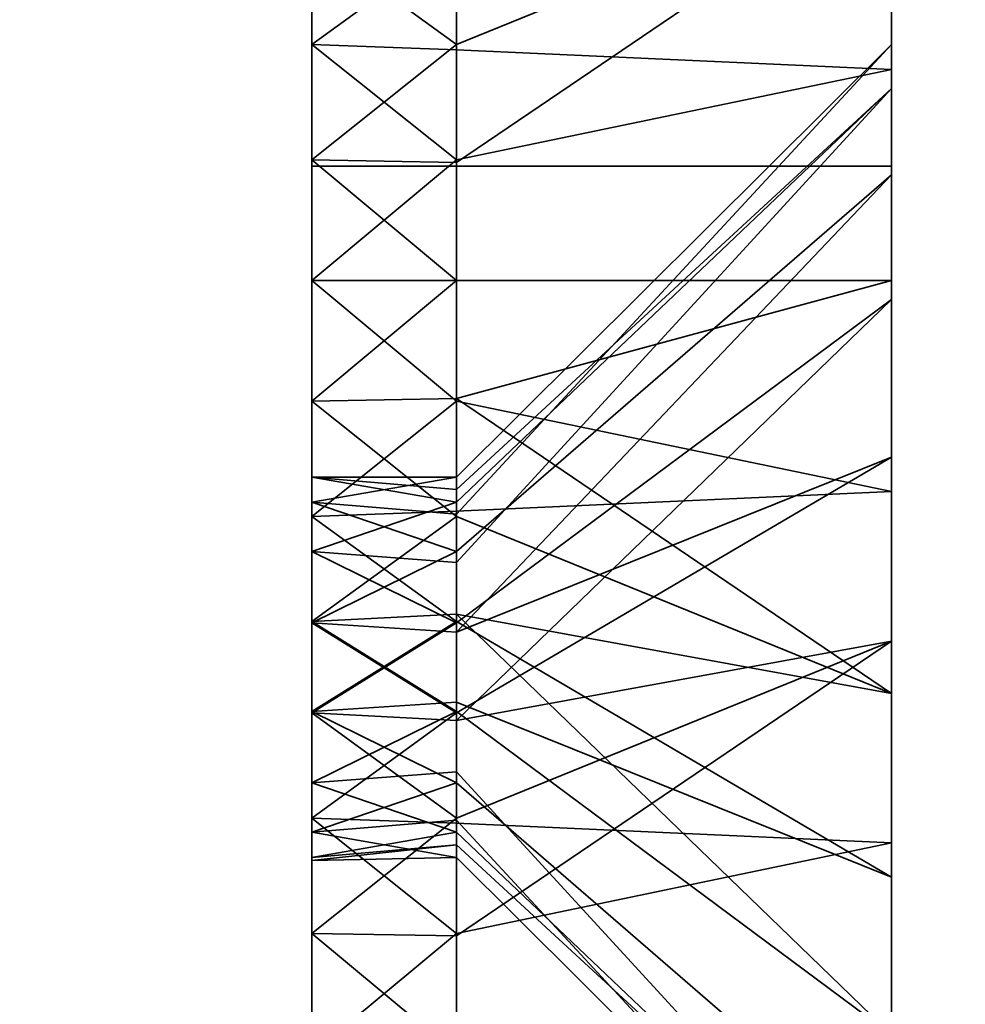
# Model space of a CAD drawing. Header units: millimetres. Extents: x -603 to 3703, y -120 to 193.
# Tile 569 of 656: x 1979 to 1984, y -26 to -21. Entities that reach past the tile are written whole.
import ezdxf

# ---------------------------------------------------------------- set-up
doc = ezdxf.new("R2010")
doc.units = ezdxf.units.MM
doc.layers.add('152', color=7, linetype='Continuous', true_color=0xffffff)

# ---------------------------------------------------------------- blocks, each defined once
blk = doc.blocks.new('UG_SURFACE_002')
at = {"layer": '152', "color": 252, "linetype": 'Continuous', "lineweight": 35}
for points in [[(2177.5, -35, 2213.0001), (2177.5, 174.4, 2213.0001), (822.5, 174.4, 2213.0001), (822.5, -35, 2213.0001)], [(972.5, -35, 2063), (972.5, 174.4, 2063), (2027.4999, 174.4, 2063), (2027.4999, -35, 2063)]]:
    blk.add_3dface(points, dxfattribs=at)
blk = doc.blocks.new('UG_SURFACE_081')
at = {"layer": '152', "color": 252, "linetype": 'Continuous', "lineweight": 35}
for points in [[(1980.5, -14.5, 413), (1980.5, -21.2798, 347.7407), (1980.5, -24.7366, 410.5729), (1980.5, -23.9019, 411.5)], [(1980.5, -23.9019, 411.5), (1980.5, -23.5164, 412.6864), (1980.5, -14.5, 413)], [(1980.5, -23.5164, 412.6864), (1980.5, -23.6468, 413.927), (1980.5, -15.4134, 417.5922), (1980.5, -14.5, 413)], [(1980.5, -23.1237, 342.0655), (1980.5, -21.8763, 342.0655), (1980.5, -14.5, 328), (1980.5, -31.5, 328)], [(1980.5, -21.8763, 342.0655), (1980.5, -20.7366, 342.573), (1980.5, -14.5, 328)], [(1980.5, -20.2706, 347.0074), (1980.5, -21.2798, 347.7407), (1980.5, -14.5, 413)], [(1980.5, -14.5, 328), (1980.5, -14.5, 277), (1980.5, -23.6468, 277.927), (1980.5, -24.2706, 279.0074)], [(1980.5, -23.9019, 275.5), (1980.5, -23.5164, 276.6864), (1980.5, -14.5, 277), (1980.5, -15.4134, 272.4078)], [(1980.5, -23.5164, 276.6864), (1980.5, -23.6468, 277.927), (1980.5, -14.5, 277)], [(1980.5, -31.5, 328), (1980.5, -14.5, 328), (1980.5, -25.2798, 279.7406), (1980.5, -26.5, 280)], [(1980.5, -24.2706, 279.0074), (1980.5, -25.2798, 279.7406), (1980.5, -14.5, 328)], [(1983.5, -14.5, 413), (1983.5, -21.2788, 413.5488), (1983.5, -21.507, 411.3777)], [(1983.5, -21.507, 411.3777), (1983.5, -22.5985, 409.4871), (1983.5, -19.4141, 349.2473), (1983.5, -14.5, 413)], [(1983.5, -21.9534, 415.625), (1983.5, -21.2788, 413.5488), (1983.5, -14.5, 413), (1983.5, -15.4134, 417.5922)], [(1983.5, -29.5, 328), (1983.5, -14.5, 328), (1983.5, -20.3646, 340.2039), (1983.5, -22.5, 339.75)], [(1983.5, -15.4134, 272.4078), (1983.5, -14.5, 277), (1983.5, -21.2788, 277.5488), (1983.5, -21.507, 275.3777)], [(1983.5, -14.5, 277), (1983.5, -14.5, 328), (1983.5, -23.4141, 281.2473), (1983.5, -21.9534, 279.625)], [(1983.5, -21.9534, 279.625), (1983.5, -21.2788, 277.5488), (1983.5, -14.5, 277)], [(1983.5, -26.5, 282.25), (1983.5, -25.4085, 282.1353), (1983.5, -14.5, 328), (1983.5, -29.5, 328)], [(1983.5, -25.4085, 282.1353), (1983.5, -23.4141, 281.2473), (1983.5, -14.5, 328)], [(1980.5, -18.0147, 421.4853), (1980.5, -15.4134, 417.5922), (1980.5, -23.6468, 413.927), (1980.5, -24.2706, 415.0074)], [(1980.5, -15.4134, 272.4078), (1980.5, -18.0147, 268.5147), (1980.5, -24.7366, 274.5729), (1980.5, -23.9019, 275.5)], [(1983.5, -15.4134, 417.5922), (1983.5, -18.0147, 421.4853), (1983.5, -23.4141, 417.2473), (1983.5, -21.9534, 415.625)], [(1983.5, -21.507, 275.3777), (1983.5, -22.5985, 273.4871), (1983.5, -18.0147, 268.5147), (1983.5, -15.4134, 272.4078)], [(1980.5, -24.2706, 415.0074), (1980.5, -25.2798, 415.7406), (1980.5, -21.9078, 424.0865), (1980.5, -18.0147, 421.4853)], [(1980.5, -25.8763, 274.0656), (1980.5, -24.7366, 274.5729), (1980.5, -18.0147, 268.5147), (1980.5, -21.9078, 265.9135)], [(1980.5, -21.9078, 424.0865), (1983.5, -21.9078, 424.0865), (1983.5, -18.0147, 421.4853), (1980.5, -18.0147, 421.4853)], [(1983.5, -21.9078, 265.9135), (1980.5, -21.9078, 265.9135), (1980.5, -18.0147, 268.5147), (1983.5, -18.0147, 268.5147)], [(1983.5, -25.4085, 418.1353), (1983.5, -23.4141, 417.2473), (1983.5, -18.0147, 421.4853), (1983.5, -21.9078, 424.0865)], [(1983.5, -22.5985, 273.4871), (1983.5, -24.3646, 272.2039), (1983.5, -21.9078, 265.9135), (1983.5, -18.0147, 268.5147)], [(1981.25, -20.7752, 342.626), (1981.25, -21.2798, 342.2594), (1983.5, -20.3646, 340.2039), (1983.5, -18.5985, 341.4871)], [(1981.25, -21.3065, 347.6807), (1981.25, -20.7366, 347.427), (1983.5, -19.4141, 349.2473), (1983.5, -21.4085, 350.1353)], [(1983.5, -21.4085, 350.1353), (1983.5, -19.4141, 349.2473), (1983.5, -24.3646, 408.2039)], [(1983.5, -22.5985, 409.4871), (1983.5, -24.3646, 408.2039), (1983.5, -19.4141, 349.2473)], [(1980.5, -21.2798, 347.7407), (1980.5, -20.2706, 347.0074), (1981.25, -20.7366, 347.427)], [(1983.5, -20.3646, 340.2039), (1981.25, -21.2798, 342.2594), (1981.25, -21.8899, 342.1297)], [(1981.25, -21.8899, 342.1297), (1981.25, -22.5, 342), (1983.5, -22.5, 339.75), (1983.5, -20.3646, 340.2039)], [(1981.25, -21.2798, 342.2594), (1980.5, -20.7366, 342.573), (1980.5, -21.8763, 342.0655)], [(1981.25, -20.7366, 347.427), (1981.25, -21.3065, 347.6807), (1980.5, -21.2798, 347.7407)], [(1981.25, -21.2798, 342.2594), (1981.25, -20.7752, 342.626), (1980.5, -20.7366, 342.573)], [(1980.5, -25.8763, 410.0656), (1980.5, -21.2798, 347.7407), (1980.5, -22.5, 348)], [(1980.5, -25.8763, 410.0656), (1980.5, -24.7366, 410.5729), (1980.5, -21.2798, 347.7407)], [(1980.5, -21.8763, 342.0655), (1981.25, -21.8899, 342.1297), (1981.25, -21.2798, 342.2594)], [(1980.5, -22.5, 348), (1980.5, -21.2798, 347.7407), (1981.25, -21.8763, 347.9345)], [(1980.5, -21.2798, 347.7407), (1981.25, -21.3065, 347.6807), (1981.25, -21.8763, 347.9345)], [(1983.5, -21.507, 275.3777), (1983.5, -21.2788, 277.5488), (1981.25, -23.5164, 277.3136), (1981.25, -23.5816, 276.6933)], [(1983.5, -21.2788, 277.5488), (1983.5, -21.9534, 279.625), (1981.25, -23.9019, 278.5), (1981.25, -23.7092, 277.9068)], [(1981.25, -23.7092, 277.9068), (1981.25, -23.5164, 277.3136), (1983.5, -21.2788, 277.5488)], [(1983.5, -21.507, 411.3777), (1983.5, -21.2788, 413.5488), (1981.25, -23.5164, 413.3136), (1981.25, -23.5816, 412.6933)], [(1983.5, -21.2788, 413.5488), (1983.5, -21.9534, 415.625), (1981.25, -23.9019, 414.5), (1981.25, -23.7092, 413.9068)], [(1981.25, -23.7092, 413.9068), (1981.25, -23.5164, 413.3136), (1983.5, -21.2788, 413.5488)], [(1983.5, -21.4085, 350.1353), (1981.25, -21.8763, 347.9345), (1981.25, -21.3065, 347.6807)], [(1981.25, -22.5, 348), (1981.25, -21.8763, 347.9345), (1983.5, -21.4085, 350.1353), (1983.5, -22.5, 350.25)], [(1983.5, -22.5, 350.25), (1983.5, -21.4085, 350.1353), (1983.5, -24.3646, 408.2039)], [(1983.5, -21.507, 275.3777), (1981.25, -23.6468, 276.0729), (1981.25, -23.9587, 275.5328)], [(1981.25, -23.5816, 276.6933), (1981.25, -23.6468, 276.0729), (1983.5, -21.507, 275.3777)], [(1981.25, -23.9587, 275.5328), (1981.25, -24.2706, 274.9926), (1983.5, -22.5985, 273.4871), (1983.5, -21.507, 275.3777)], [(1983.5, -21.507, 411.3777), (1981.25, -23.6468, 412.073), (1981.25, -23.9587, 411.5328)], [(1981.25, -23.5816, 412.6933), (1981.25, -23.6468, 412.073), (1983.5, -21.507, 411.3777)], [(1981.25, -23.9587, 411.5328), (1981.25, -24.2706, 410.9926), (1983.5, -22.5985, 409.4871), (1983.5, -21.507, 411.3777)], [(1980.5, -21.8763, 342.0655), (1980.5, -23.1237, 342.0655), (1981.25, -22.5, 342)], [(1981.25, -21.8763, 347.9345), (1981.25, -22.5, 348), (1980.5, -22.5, 348)], [(1981.25, -22.5, 342), (1981.25, -21.8899, 342.1297), (1980.5, -21.8763, 342.0655)], [(1980.5, -26.5, 425), (1980.5, -21.9078, 424.0865), (1980.5, -25.2798, 415.7406), (1980.5, -26.5, 416)], [(1980.5, -27.1237, 274.0656), (1980.5, -25.8763, 274.0656), (1980.5, -21.9078, 265.9135), (1980.5, -26.5, 265)], [(1980.5, -26.5, 425), (1983.5, -26.5, 425), (1983.5, -21.9078, 424.0865), (1980.5, -21.9078, 424.0865)], [(1983.5, -26.5, 265), (1980.5, -26.5, 265), (1980.5, -21.9078, 265.9135), (1983.5, -21.9078, 265.9135)], [(1983.5, -26.5, 418.25), (1983.5, -25.4085, 418.1353), (1983.5, -21.9078, 424.0865), (1983.5, -26.5, 425)], [(1983.5, -26.5, 265), (1983.5, -21.9078, 265.9135), (1983.5, -24.3646, 272.2039), (1983.5, -26.5, 271.75)], [(1981.25, -24.3193, 278.9635), (1981.25, -23.9019, 278.5), (1983.5, -21.9534, 279.625), (1983.5, -23.4141, 281.2473)], [(1981.25, -24.3193, 414.9635), (1981.25, -23.9019, 414.5), (1983.5, -21.9534, 415.625), (1983.5, -23.4141, 417.2473)], [(1980.5, -22.5, 348), (1980.5, -23.7202, 347.7407), (1980.5, -27.1237, 410.0656), (1980.5, -25.8763, 410.0656)], [(1980.5, -22.5, 348), (1981.25, -22.5, 348), (1981.25, -23.1237, 347.9345)], [(1981.25, -23.1237, 347.9345), (1980.5, -23.7202, 347.7407), (1980.5, -22.5, 348)], [(1980.5, -23.1237, 342.0655), (1981.25, -23.1101, 342.1297), (1981.25, -22.5, 342)], [(1983.5, -22.5, 350.25), (1983.5, -23.5915, 350.1353), (1981.25, -23.1237, 347.9345), (1981.25, -22.5, 348)], [(1983.5, -22.5, 339.75), (1981.25, -22.5, 342), (1981.25, -23.1101, 342.1297)], [(1981.25, -23.1101, 342.1297), (1981.25, -23.7202, 342.2594), (1983.5, -24.6354, 340.2039), (1983.5, -22.5, 339.75)], [(1983.5, -24.3646, 408.2039), (1983.5, -26.5, 407.75), (1983.5, -23.5915, 350.1353), (1983.5, -22.5, 350.25)], [(1983.5, -22.5, 339.75), (1983.5, -24.6354, 340.2039), (1983.5, -29.5, 328)], [(1983.5, -22.5985, 273.4871), (1981.25, -24.2706, 274.9926), (1981.25, -24.7752, 274.626)], [(1981.25, -24.7752, 274.626), (1981.25, -25.2798, 274.2594), (1983.5, -24.3646, 272.2039), (1983.5, -22.5985, 273.4871)], [(1983.5, -22.5985, 409.4871), (1981.25, -24.2706, 410.9926), (1981.25, -24.7752, 410.626)], [(1981.25, -24.7752, 410.626), (1981.25, -25.2798, 410.2594), (1983.5, -24.3646, 408.2039), (1983.5, -22.5985, 409.4871)], [(1981.25, -23.7202, 342.2594), (1981.25, -23.1101, 342.1297), (1980.5, -23.1237, 342.0655)], [(1980.5, -31.5, 328), (1980.5, -24.2634, 342.573), (1980.5, -23.1237, 342.0655)], [(1980.5, -23.1237, 342.0655), (1980.5, -24.2634, 342.573), (1981.25, -23.7202, 342.2594)], [(1981.25, -23.1237, 347.9345), (1981.25, -23.6935, 347.6807), (1980.5, -23.7202, 347.7407)], [(1981.25, -23.6935, 347.6807), (1981.25, -23.1237, 347.9345), (1983.5, -23.5915, 350.1353)], [(1983.5, -23.4141, 281.2473), (1981.25, -24.7366, 279.4271), (1981.25, -24.3193, 278.9635)], [(1981.25, -25.3065, 279.6808), (1981.25, -24.7366, 279.4271), (1983.5, -23.4141, 281.2473), (1983.5, -25.4085, 282.1353)], [(1983.5, -23.4141, 417.2473), (1981.25, -24.7366, 415.4271), (1981.25, -24.3193, 414.9635)], [(1981.25, -25.3065, 415.6807), (1981.25, -24.7366, 415.4271), (1983.5, -23.4141, 417.2473), (1983.5, -25.4085, 418.1353)], [(1980.5, -23.5164, 276.6864), (1980.5, -23.9019, 275.5), (1981.25, -23.6468, 276.0729)], [(1980.5, -23.6468, 277.927), (1980.5, -23.5164, 276.6864), (1981.25, -23.5164, 277.3136)], [(1980.5, -23.5164, 276.6864), (1981.25, -23.5816, 276.6933), (1981.25, -23.5164, 277.3136)], [(1981.25, -23.5164, 277.3136), (1981.25, -23.7092, 277.9068), (1980.5, -23.6468, 277.927)], [(1981.25, -23.6468, 276.0729), (1981.25, -23.5816, 276.6933), (1980.5, -23.5164, 276.6864)], [(1981.25, -23.6468, 412.073), (1980.5, -23.5164, 412.6864), (1980.5, -23.9019, 411.5)], [(1980.5, -23.6468, 413.927), (1980.5, -23.5164, 412.6864), (1981.25, -23.5164, 413.3136)], [(1980.5, -23.5164, 412.6864), (1981.25, -23.5816, 412.6933), (1981.25, -23.5164, 413.3136)], [(1981.25, -23.5164, 413.3136), (1981.25, -23.7092, 413.9068), (1980.5, -23.6468, 413.927)], [(1981.25, -23.6468, 412.073), (1981.25, -23.5816, 412.6933), (1980.5, -23.5164, 412.6864)], [(1983.5, -23.5915, 350.1353), (1983.5, -25.5859, 349.2473), (1981.25, -24.2634, 347.427), (1981.25, -23.6935, 347.6807)], [(1983.5, -26.5, 407.75), (1983.5, -25.5859, 349.2473), (1983.5, -23.5915, 350.1353)], [(1980.5, -23.9019, 275.5), (1981.25, -23.9587, 275.5328), (1981.25, -23.6468, 276.0729)], [(1980.5, -24.2706, 279.0074), (1980.5, -23.6468, 277.927), (1981.25, -23.9019, 278.5)], [(1980.5, -23.6468, 277.927), (1981.25, -23.7092, 277.9068), (1981.25, -23.9019, 278.5)], [(1980.5, -23.9019, 411.5), (1981.25, -23.9587, 411.5328), (1981.25, -23.6468, 412.073)], [(1980.5, -23.6468, 413.927), (1981.25, -23.7092, 413.9068), (1981.25, -23.9019, 414.5)], [(1981.25, -23.9019, 414.5), (1980.5, -24.2706, 415.0074), (1980.5, -23.6468, 413.927)], [(1980.5, -23.7202, 347.7407), (1981.25, -23.6935, 347.6807), (1981.25, -24.2634, 347.427)], [(1980.5, -23.7202, 347.7407), (1980.5, -28.2634, 410.5729), (1980.5, -27.1237, 410.0656)], [(1980.5, -29.4836, 412.6864), (1980.5, -23.7202, 347.7407), (1980.5, -31.5, 425)], [(1980.5, -29.4836, 412.6864), (1980.5, -29.0981, 411.5), (1980.5, -23.7202, 347.7407)], [(1980.5, -29.0981, 411.5), (1980.5, -28.2634, 410.5729), (1980.5, -23.7202, 347.7407)], [(1980.5, -31.5, 425), (1980.5, -23.7202, 347.7407), (1980.5, -24.7294, 347.0074)], [(1981.25, -24.2634, 347.427), (1980.5, -24.7294, 347.0074), (1980.5, -23.7202, 347.7407)], [(1980.5, -24.2634, 342.573), (1981.25, -24.2248, 342.626), (1981.25, -23.7202, 342.2594)], [(1983.5, -26.4015, 341.4871), (1983.5, -24.6354, 340.2039), (1981.25, -23.7202, 342.2594), (1981.25, -24.2248, 342.626)], [(1981.25, -24.2706, 274.9926), (1980.5, -23.9019, 275.5), (1980.5, -24.7366, 274.5729)], [(1981.25, -23.9019, 278.5), (1981.25, -24.3193, 278.9635), (1980.5, -24.2706, 279.0074)], [(1981.25, -24.2706, 274.9926), (1981.25, -23.9587, 275.5328), (1980.5, -23.9019, 275.5)], [(1980.5, -23.9019, 411.5), (1980.5, -24.7366, 410.5729), (1981.25, -24.2706, 410.9926)], [(1981.25, -23.9019, 414.5), (1981.25, -24.3193, 414.9635), (1980.5, -24.2706, 415.0074)], [(1981.25, -24.2706, 410.9926), (1981.25, -23.9587, 411.5328), (1980.5, -23.9019, 411.5)], [(1981.25, -24.7294, 342.9926), (1981.25, -24.2248, 342.626), (1980.5, -24.2634, 342.573)], [(1981.25, -24.2248, 342.626), (1981.25, -24.7294, 342.9926), (1983.5, -26.4015, 341.4871)], [(1980.5, -25.0981, 343.5), (1980.5, -24.2634, 342.573), (1980.5, -31.5, 328)], [(1981.25, -24.7294, 342.9926), (1980.5, -24.2634, 342.573), (1980.5, -25.0981, 343.5)], [(1981.25, -24.2634, 347.427), (1981.25, -24.6807, 346.9635), (1980.5, -24.7294, 347.0074)], [(1980.5, -24.7366, 274.5729), (1981.25, -24.7752, 274.626), (1981.25, -24.2706, 274.9926)], [(1980.5, -24.2706, 279.0074), (1981.25, -24.3193, 278.9635), (1981.25, -24.7366, 279.4271)], [(1981.25, -24.7366, 279.4271), (1980.5, -25.2798, 279.7406), (1980.5, -24.2706, 279.0074)], [(1980.5, -24.7366, 410.5729), (1981.25, -24.7752, 410.626), (1981.25, -24.2706, 410.9926)], [(1980.5, -25.2798, 415.7406), (1980.5, -24.2706, 415.0074), (1981.25, -24.7366, 415.4271)], [(1980.5, -24.2706, 415.0074), (1981.25, -24.3193, 414.9635), (1981.25, -24.7366, 415.4271)], [(1981.25, -24.6807, 346.9635), (1981.25, -24.2634, 347.427), (1983.5, -25.5859, 349.2473)], [(1983.5, -24.3646, 272.2039), (1981.25, -25.2798, 274.2594), (1981.25, -25.8899, 274.1297)], [(1981.25, -25.8899, 274.1297), (1981.25, -26.5, 274), (1983.5, -26.5, 271.75), (1983.5, -24.3646, 272.2039)], [(1983.5, -24.3646, 408.2039), (1981.25, -25.2798, 410.2594), (1981.25, -25.8899, 410.1297)], [(1981.25, -25.8899, 410.1297), (1981.25, -26.5, 410), (1983.5, -26.5, 407.75), (1983.5, -24.3646, 408.2039)], [(1983.5, -29.5, 328), (1983.5, -24.6354, 340.2039), (1983.5, -26.4015, 341.4871)], [(1980.5, -24.7294, 347.0074), (1981.25, -24.6807, 346.9635), (1981.25, -25.0981, 346.5)], [(1983.5, -25.5859, 349.2473), (1983.5, -27.0466, 347.625), (1981.25, -25.0981, 346.5), (1981.25, -24.6807, 346.9635)], [(1980.5, -31.5, 425), (1980.5, -24.7294, 347.0074), (1980.5, -25.3532, 345.9271)], [(1981.25, -25.0981, 346.5), (1980.5, -25.3532, 345.9271), (1980.5, -24.7294, 347.0074)], [(1980.5, -25.0981, 343.5), (1981.25, -25.0413, 343.5328), (1981.25, -24.7294, 342.9926)], [(1980.5, -24.7366, 274.5729), (1980.5, -25.8763, 274.0656), (1981.25, -25.2798, 274.2594)], [(1981.25, -24.7366, 279.4271), (1981.25, -25.3065, 279.6808), (1980.5, -25.2798, 279.7406)], [(1981.25, -25.2798, 274.2594), (1981.25, -24.7752, 274.626), (1980.5, -24.7366, 274.5729)], [(1980.5, -24.7366, 410.5729), (1980.5, -25.8763, 410.0656), (1981.25, -25.2798, 410.2594)], [(1981.25, -24.7366, 415.4271), (1981.25, -25.3065, 415.6807), (1980.5, -25.2798, 415.7406)], [(1981.25, -25.2798, 410.2594), (1981.25, -24.7752, 410.626), (1980.5, -24.7366, 410.5729)], [(1983.5, -27.493, 343.3776), (1983.5, -26.4015, 341.4871), (1981.25, -24.7294, 342.9926), (1981.25, -25.0413, 343.5328)], [(1981.25, -25.3532, 344.0729), (1981.25, -25.0413, 343.5328), (1980.5, -25.0981, 343.5)], [(1981.25, -25.0413, 343.5328), (1981.25, -25.3532, 344.0729), (1983.5, -27.493, 343.3776)], [(1980.5, -25.4836, 344.6864), (1980.5, -25.0981, 343.5), (1980.5, -31.5, 328)], [(1980.5, -25.0981, 343.5), (1980.5, -25.4836, 344.6864), (1981.25, -25.3532, 344.0729)], [(1981.25, -25.0981, 346.5), (1981.25, -25.2908, 345.9068), (1980.5, -25.3532, 345.9271)], [(1981.25, -25.2908, 345.9068), (1981.25, -25.0981, 346.5), (1983.5, -27.0466, 347.625), (1983.5, -27.7212, 345.5488)], [(1980.5, -25.8763, 274.0656), (1981.25, -25.8899, 274.1297), (1981.25, -25.2798, 274.2594)], [(1980.5, -26.5, 280), (1980.5, -25.2798, 279.7406), (1981.25, -25.8763, 279.9344)], [(1980.5, -25.2798, 279.7406), (1981.25, -25.3065, 279.6808), (1981.25, -25.8763, 279.9344)], [(1980.5, -25.8763, 410.0656), (1981.25, -25.8899, 410.1297), (1981.25, -25.2798, 410.2594)], [(1980.5, -26.5, 416), (1980.5, -25.2798, 415.7406), (1981.25, -25.8763, 415.9344)], [(1980.5, -25.2798, 415.7406), (1981.25, -25.3065, 415.6807), (1981.25, -25.8763, 415.9344)], [(1980.5, -25.3532, 345.9271), (1981.25, -25.2908, 345.9068), (1981.25, -25.4836, 345.3136)], [(1983.5, -27.7212, 345.5488), (1981.25, -25.4836, 345.3136), (1981.25, -25.2908, 345.9068)], [(1983.5, -25.4085, 282.1353), (1981.25, -25.8763, 279.9344), (1981.25, -25.3065, 279.6808)], [(1983.5, -25.4085, 418.1353), (1981.25, -25.8763, 415.9344), (1981.25, -25.3065, 415.6807)], [(1980.5, -25.3532, 345.9271), (1980.5, -25.5, 345), (1980.5, -31.5, 328), (1980.5, -31.5, 425)], [(1981.25, -25.4836, 345.3136), (1980.5, -25.5, 345), (1980.5, -25.3532, 345.9271)], [(1980.5, -25.4836, 344.6864), (1981.25, -25.4184, 344.6933), (1981.25, -25.3532, 344.0729)], [(1983.5, -27.493, 343.3776), (1981.25, -25.3532, 344.0729), (1981.25, -25.4184, 344.6933)], [(1981.25, -26.5, 280), (1981.25, -25.8763, 279.9344), (1983.5, -25.4085, 282.1353), (1983.5, -26.5, 282.25)], [(1981.25, -26.5, 416), (1981.25, -25.8763, 415.9344), (1983.5, -25.4085, 418.1353), (1983.5, -26.5, 418.25)], [(1981.25, -25.4184, 344.6933), (1980.5, -25.4836, 344.6864), (1980.5, -25.5, 345)], [(1980.5, -25.5, 345), (1981.25, -25.4836, 345.3136), (1981.25, -25.4184, 344.6933)], [(1981.25, -25.4184, 344.6933), (1981.25, -25.4836, 345.3136), (1983.5, -27.7212, 345.5488), (1983.5, -27.493, 343.3776)], [(1980.5, -31.5, 328), (1980.5, -25.5, 345), (1980.5, -25.4836, 344.6864)], [(1983.5, -26.5, 407.75), (1983.5, -28.6354, 408.2039), (1983.5, -25.5859, 349.2473)], [(1983.5, -28.6354, 408.2039), (1983.5, -29.5, 408.8321), (1983.5, -25.5859, 349.2473)], [(1983.5, -27.0466, 347.625), (1983.5, -25.5859, 349.2473), (1983.5, -29.5, 408.8321)], [(1980.5, -25.8763, 274.0656), (1980.5, -27.1237, 274.0656), (1981.25, -26.5, 274)], [(1981.25, -25.8763, 279.9344), (1981.25, -26.5, 280), (1980.5, -26.5, 280)], [(1981.25, -26.5, 274), (1981.25, -25.8899, 274.1297), (1980.5, -25.8763, 274.0656)], [(1980.5, -25.8763, 410.0656), (1980.5, -27.1237, 410.0656), (1981.25, -26.5, 410)], [(1981.25, -25.8763, 415.9344), (1981.25, -26.5, 416), (1980.5, -26.5, 416)], [(1981.25, -26.5, 410), (1981.25, -25.8899, 410.1297), (1980.5, -25.8763, 410.0656)]]:
    blk.add_3dface(points, dxfattribs=at)
blk = doc.blocks.new('UG_SURFACE_084')
at = {"layer": '152', "color": 252, "linetype": 'Continuous', "lineweight": 35}
for points in [[(1980.5, -15.4134, 1852.5922), (1980.5, -14.5, 1848), (1980.5, -23.5164, 1847.6864), (1980.5, -23.6468, 1848.927)], [(1980.5, -14.5, 1763), (1980.5, -31.5, 1763), (1980.5, -23.1237, 1777.0655), (1980.5, -21.8763, 1777.0655)], [(1980.5, -14.5, 1848), (1980.5, -23.9019, 1846.5), (1980.5, -23.5164, 1847.6864)], [(1980.5, -24.7366, 1845.5729), (1980.5, -23.9019, 1846.5), (1980.5, -14.5, 1848), (1980.5, -21.2798, 1782.7406)], [(1980.5, -21.8763, 1777.0655), (1980.5, -20.7366, 1777.573), (1980.5, -14.5, 1763)], [(1980.5, -20.2706, 1782.0073), (1980.5, -21.2798, 1782.7406), (1980.5, -14.5, 1848)], [(1980.5, -14.5, 1712), (1980.5, -23.5164, 1711.6864), (1980.5, -23.6468, 1712.9271)], [(1980.5, -14.5, 1712), (1980.5, -15.4134, 1707.4078), (1980.5, -23.9019, 1710.5), (1980.5, -23.5164, 1711.6864)], [(1980.5, -23.6468, 1712.9271), (1980.5, -24.2706, 1714.0074), (1980.5, -14.5, 1763), (1980.5, -14.5, 1712)], [(1980.5, -31.5, 1763), (1980.5, -14.5, 1763), (1980.5, -25.2798, 1714.7406), (1980.5, -26.5, 1715)], [(1980.5, -24.2706, 1714.0074), (1980.5, -25.2798, 1714.7406), (1980.5, -14.5, 1763)], [(1983.5, -14.5, 1848), (1983.5, -21.2788, 1848.5488), (1983.5, -21.507, 1846.3776)], [(1983.5, -14.5, 1848), (1983.5, -15.4134, 1852.5922), (1983.5, -21.9534, 1850.625), (1983.5, -21.2788, 1848.5488)], [(1983.5, -20.3646, 1775.2039), (1983.5, -22.5, 1774.75), (1983.5, -29.5, 1763), (1983.5, -14.5, 1763)], [(1983.5, -21.507, 1846.3776), (1983.5, -22.5985, 1844.4871), (1983.5, -17.2788, 1780.5488), (1983.5, -14.5, 1848)], [(1983.5, -15.4134, 1707.4078), (1983.5, -14.5, 1712), (1983.5, -21.2788, 1712.5487), (1983.5, -21.507, 1710.3777)], [(1983.5, -26.5, 1717.25), (1983.5, -25.4085, 1717.1353), (1983.5, -14.5, 1763), (1983.5, -29.5, 1763)], [(1983.5, -14.5, 1712), (1983.5, -21.9534, 1714.625), (1983.5, -21.2788, 1712.5487)], [(1983.5, -25.4085, 1717.1353), (1983.5, -23.4141, 1716.2473), (1983.5, -14.5, 1763)], [(1983.5, -23.4141, 1716.2473), (1983.5, -21.9534, 1714.625), (1983.5, -14.5, 1712), (1983.5, -14.5, 1763)], [(1980.5, -23.6468, 1848.927), (1980.5, -24.2706, 1850.0074), (1980.5, -18.0147, 1856.4852), (1980.5, -15.4134, 1852.5922)], [(1980.5, -24.7366, 1709.5729), (1980.5, -23.9019, 1710.5), (1980.5, -15.4134, 1707.4078), (1980.5, -18.0147, 1703.5147)], [(1983.5, -23.4141, 1852.2474), (1983.5, -21.9534, 1850.625), (1983.5, -15.4134, 1852.5922), (1983.5, -18.0147, 1856.4852)], [(1983.5, -21.507, 1710.3777), (1983.5, -22.5985, 1708.487), (1983.5, -18.0147, 1703.5147), (1983.5, -15.4134, 1707.4078)], [(1983.5, -17.9534, 1782.625), (1983.5, -17.2788, 1780.5488), (1983.5, -22.5985, 1844.4871)], [(1983.5, -19.4141, 1784.2474), (1983.5, -17.9534, 1782.625), (1983.5, -22.5985, 1844.4871)], [(1980.5, -24.2706, 1850.0074), (1980.5, -25.2798, 1850.7407), (1980.5, -21.9078, 1859.0865), (1980.5, -18.0147, 1856.4852)], [(1980.5, -25.8763, 1709.0656), (1980.5, -24.7366, 1709.5729), (1980.5, -18.0147, 1703.5147), (1980.5, -21.9078, 1700.9134)], [(1980.5, -21.9078, 1859.0865), (1983.5, -21.9078, 1859.0865), (1983.5, -18.0147, 1856.4852), (1980.5, -18.0147, 1856.4852)], [(1983.5, -21.9078, 1700.9134), (1980.5, -21.9078, 1700.9134), (1980.5, -18.0147, 1703.5147), (1983.5, -18.0147, 1703.5147)], [(1983.5, -25.4085, 1853.1352), (1983.5, -23.4141, 1852.2474), (1983.5, -18.0147, 1856.4852), (1983.5, -21.9078, 1859.0865)], [(1983.5, -21.9078, 1700.9134), (1983.5, -18.0147, 1703.5147), (1983.5, -22.5985, 1708.487), (1983.5, -24.3646, 1707.2039)], [(1981.25, -21.3065, 1782.6807), (1981.25, -20.7366, 1782.4271), (1983.5, -19.4141, 1784.2474), (1983.5, -21.4085, 1785.1353)], [(1983.5, -19.4141, 1784.2474), (1983.5, -22.5985, 1844.4871), (1983.5, -24.3646, 1843.2039)], [(1983.5, -21.4085, 1785.1353), (1983.5, -19.4141, 1784.2474), (1983.5, -24.3646, 1843.2039)], [(1980.5, -21.2798, 1782.7406), (1980.5, -20.2706, 1782.0073), (1981.25, -20.7366, 1782.4271)], [(1983.5, -20.3646, 1775.2039), (1981.25, -21.2798, 1777.2593), (1981.25, -21.8899, 1777.1297)], [(1981.25, -20.7752, 1777.626), (1981.25, -21.2798, 1777.2593), (1983.5, -20.3646, 1775.2039)], [(1981.25, -21.8899, 1777.1297), (1981.25, -22.5, 1777), (1983.5, -22.5, 1774.75), (1983.5, -20.3646, 1775.2039)], [(1980.5, -20.7366, 1777.573), (1980.5, -21.8763, 1777.0655), (1981.25, -21.2798, 1777.2593)], [(1981.25, -20.7366, 1782.4271), (1981.25, -21.3065, 1782.6807), (1980.5, -21.2798, 1782.7406)], [(1981.25, -21.2798, 1777.2593), (1981.25, -20.7752, 1777.626), (1980.5, -20.7366, 1777.573)], [(1980.5, -25.8763, 1845.0656), (1980.5, -21.2798, 1782.7406), (1980.5, -22.5, 1783)], [(1980.5, -25.8763, 1845.0656), (1980.5, -24.7366, 1845.5729), (1980.5, -21.2798, 1782.7406)], [(1980.5, -21.8763, 1777.0655), (1981.25, -21.8899, 1777.1297), (1981.25, -21.2798, 1777.2593)], [(1980.5, -22.5, 1783), (1980.5, -21.2798, 1782.7406), (1981.25, -21.8763, 1782.9344)], [(1980.5, -21.2798, 1782.7406), (1981.25, -21.3065, 1782.6807), (1981.25, -21.8763, 1782.9344)], [(1983.5, -21.507, 1710.3777), (1983.5, -21.2788, 1712.5487), (1981.25, -23.5164, 1712.3135), (1981.25, -23.5816, 1711.6933)], [(1983.5, -21.2788, 1712.5487), (1983.5, -21.9534, 1714.625), (1981.25, -23.9019, 1713.5), (1981.25, -23.7092, 1712.9068)], [(1981.25, -23.7092, 1712.9068), (1981.25, -23.5164, 1712.3135), (1983.5, -21.2788, 1712.5487)], [(1983.5, -21.507, 1846.3776), (1983.5, -21.2788, 1848.5488), (1981.25, -23.5164, 1848.3136), (1981.25, -23.5816, 1847.6933)], [(1983.5, -21.2788, 1848.5488), (1983.5, -21.9534, 1850.625), (1981.25, -23.9019, 1849.4999), (1981.25, -23.7092, 1848.9068)], [(1981.25, -23.7092, 1848.9068), (1981.25, -23.5164, 1848.3136), (1983.5, -21.2788, 1848.5488)], [(1983.5, -21.4085, 1785.1353), (1981.25, -21.8763, 1782.9344), (1981.25, -21.3065, 1782.6807)], [(1981.25, -22.5, 1783), (1981.25, -21.8763, 1782.9344), (1983.5, -21.4085, 1785.1353), (1983.5, -22.5, 1785.2499)], [(1983.5, -22.5, 1785.2499), (1983.5, -21.4085, 1785.1353), (1983.5, -24.3646, 1843.2039)], [(1983.5, -21.507, 1710.3777), (1981.25, -23.6468, 1711.0729), (1981.25, -23.9587, 1710.5328)], [(1981.25, -23.5816, 1711.6933), (1981.25, -23.6468, 1711.0729), (1983.5, -21.507, 1710.3777)], [(1981.25, -23.9587, 1710.5328), (1981.25, -24.2706, 1709.9926), (1983.5, -22.5985, 1708.487), (1983.5, -21.507, 1710.3777)], [(1983.5, -21.507, 1846.3776), (1981.25, -23.6468, 1847.073), (1981.25, -23.9587, 1846.5328)], [(1981.25, -23.5816, 1847.6933), (1981.25, -23.6468, 1847.073), (1983.5, -21.507, 1846.3776)], [(1981.25, -23.9587, 1846.5328), (1981.25, -24.2706, 1845.9926), (1983.5, -22.5985, 1844.4871), (1983.5, -21.507, 1846.3776)], [(1980.5, -21.8763, 1777.0655), (1980.5, -23.1237, 1777.0655), (1981.25, -22.5, 1777)], [(1981.25, -21.8763, 1782.9344), (1981.25, -22.5, 1783), (1980.5, -22.5, 1783)], [(1981.25, -22.5, 1777), (1981.25, -21.8899, 1777.1297), (1980.5, -21.8763, 1777.0655)], [(1980.5, -26.5, 1860), (1980.5, -21.9078, 1859.0865), (1980.5, -25.2798, 1850.7407), (1980.5, -26.5, 1851)], [(1980.5, -27.1237, 1709.0656), (1980.5, -25.8763, 1709.0656), (1980.5, -21.9078, 1700.9134), (1980.5, -26.5, 1700)], [(1980.5, -26.5, 1860), (1983.5, -26.5, 1860), (1983.5, -21.9078, 1859.0865), (1980.5, -21.9078, 1859.0865)], [(1983.5, -26.5, 1700), (1980.5, -26.5, 1700), (1980.5, -21.9078, 1700.9134), (1983.5, -21.9078, 1700.9134)], [(1983.5, -26.5, 1853.25), (1983.5, -25.4085, 1853.1352), (1983.5, -21.9078, 1859.0865), (1983.5, -26.5, 1860)], [(1983.5, -24.3646, 1707.2039), (1983.5, -26.5, 1706.75), (1983.5, -26.5, 1700), (1983.5, -21.9078, 1700.9134)], [(1983.5, -21.9534, 1714.625), (1983.5, -23.4141, 1716.2473), (1981.25, -24.7366, 1714.427), (1981.25, -24.3193, 1713.9635)], [(1981.25, -24.3193, 1713.9635), (1981.25, -23.9019, 1713.5), (1983.5, -21.9534, 1714.625)], [(1983.5, -21.9534, 1850.625), (1983.5, -23.4141, 1852.2474), (1981.25, -24.7366, 1850.427), (1981.25, -24.3193, 1849.9635)], [(1981.25, -24.3193, 1849.9635), (1981.25, -23.9019, 1849.4999), (1983.5, -21.9534, 1850.625)], [(1980.5, -22.5, 1783), (1980.5, -23.7202, 1782.7406), (1980.5, -27.1237, 1845.0656), (1980.5, -25.8763, 1845.0656)], [(1980.5, -22.5, 1783), (1981.25, -22.5, 1783), (1981.25, -23.1237, 1782.9344)], [(1981.25, -23.1237, 1782.9344), (1980.5, -23.7202, 1782.7406), (1980.5, -22.5, 1783)], [(1980.5, -23.1237, 1777.0655), (1981.25, -23.1101, 1777.1297), (1981.25, -22.5, 1777)], [(1983.5, -22.5, 1785.2499), (1983.5, -23.5915, 1785.1353), (1981.25, -23.1237, 1782.9344), (1981.25, -22.5, 1783)], [(1983.5, -24.6354, 1775.2039), (1983.5, -22.5, 1774.75), (1981.25, -22.5, 1777), (1981.25, -23.1101, 1777.1297)], [(1983.5, -24.3646, 1843.2039), (1983.5, -26.5, 1842.75), (1983.5, -23.5915, 1785.1353), (1983.5, -22.5, 1785.2499)], [(1983.5, -29.5, 1763), (1983.5, -22.5, 1774.75), (1983.5, -24.6354, 1775.2039)], [(1983.5, -24.3646, 1707.2039), (1983.5, -22.5985, 1708.487), (1981.25, -24.2706, 1709.9926), (1981.25, -24.7752, 1709.626)], [(1983.5, -24.3646, 1843.2039), (1983.5, -22.5985, 1844.4871), (1981.25, -24.2706, 1845.9926), (1981.25, -24.7752, 1845.626)], [(1981.25, -23.7202, 1777.2593), (1981.25, -23.1101, 1777.1297), (1980.5, -23.1237, 1777.0655)], [(1981.25, -23.1101, 1777.1297), (1981.25, -23.7202, 1777.2593), (1983.5, -24.6354, 1775.2039)], [(1980.5, -31.5, 1763), (1980.5, -24.2634, 1777.573), (1980.5, -23.1237, 1777.0655)], [(1981.25, -23.7202, 1777.2593), (1980.5, -23.1237, 1777.0655), (1980.5, -24.2634, 1777.573)], [(1981.25, -23.1237, 1782.9344), (1981.25, -23.6935, 1782.6807), (1980.5, -23.7202, 1782.7406)], [(1981.25, -23.6935, 1782.6807), (1981.25, -23.1237, 1782.9344), (1983.5, -23.5915, 1785.1353)], [(1981.25, -25.3065, 1714.6808), (1981.25, -24.7366, 1714.427), (1983.5, -23.4141, 1716.2473), (1983.5, -25.4085, 1717.1353)], [(1981.25, -25.3065, 1850.6807), (1981.25, -24.7366, 1850.427), (1983.5, -23.4141, 1852.2474), (1983.5, -25.4085, 1853.1352)], [(1981.25, -23.6468, 1711.0729), (1980.5, -23.5164, 1711.6864), (1980.5, -23.9019, 1710.5)], [(1980.5, -23.5164, 1711.6864), (1981.25, -23.5816, 1711.6933), (1981.25, -23.5164, 1712.3135)], [(1981.25, -23.5164, 1712.3135), (1980.5, -23.6468, 1712.9271), (1980.5, -23.5164, 1711.6864)], [(1981.25, -23.5164, 1712.3135), (1981.25, -23.7092, 1712.9068), (1980.5, -23.6468, 1712.9271)], [(1981.25, -23.6468, 1711.0729), (1981.25, -23.5816, 1711.6933), (1980.5, -23.5164, 1711.6864)], [(1980.5, -23.5164, 1847.6864), (1980.5, -23.9019, 1846.5), (1981.25, -23.6468, 1847.073)], [(1980.5, -23.6468, 1848.927), (1980.5, -23.5164, 1847.6864), (1981.25, -23.5164, 1848.3136)], [(1980.5, -23.5164, 1847.6864), (1981.25, -23.5816, 1847.6933), (1981.25, -23.5164, 1848.3136)], [(1981.25, -23.5164, 1848.3136), (1981.25, -23.7092, 1848.9068), (1980.5, -23.6468, 1848.927)], [(1981.25, -23.6468, 1847.073), (1981.25, -23.5816, 1847.6933), (1980.5, -23.5164, 1847.6864)], [(1983.5, -23.5915, 1785.1353), (1983.5, -25.5859, 1784.2474), (1981.25, -24.2634, 1782.4271), (1981.25, -23.6935, 1782.6807)], [(1983.5, -26.5, 1842.75), (1983.5, -25.5859, 1784.2474), (1983.5, -23.5915, 1785.1353)], [(1980.5, -23.9019, 1710.5), (1981.25, -23.9587, 1710.5328), (1981.25, -23.6468, 1711.0729)], [(1980.5, -24.2706, 1714.0074), (1980.5, -23.6468, 1712.9271), (1981.25, -23.9019, 1713.5)], [(1980.5, -23.6468, 1712.9271), (1981.25, -23.7092, 1712.9068), (1981.25, -23.9019, 1713.5)], [(1980.5, -23.9019, 1846.5), (1981.25, -23.9587, 1846.5328), (1981.25, -23.6468, 1847.073)], [(1980.5, -23.6468, 1848.927), (1981.25, -23.7092, 1848.9068), (1981.25, -23.9019, 1849.4999)], [(1981.25, -23.9019, 1849.4999), (1980.5, -24.2706, 1850.0074), (1980.5, -23.6468, 1848.927)], [(1980.5, -23.7202, 1782.7406), (1981.25, -23.6935, 1782.6807), (1981.25, -24.2634, 1782.4271)], [(1980.5, -23.7202, 1782.7406), (1980.5, -28.2634, 1845.5729), (1980.5, -27.1237, 1845.0656)], [(1980.5, -23.7202, 1782.7406), (1980.5, -29.0981, 1846.5), (1980.5, -28.2634, 1845.5729)], [(1980.5, -29.4836, 1847.6864), (1980.5, -23.7202, 1782.7406), (1980.5, -31.5, 1860)], [(1980.5, -29.4836, 1847.6864), (1980.5, -29.0981, 1846.5), (1980.5, -23.7202, 1782.7406)], [(1980.5, -31.5, 1860), (1980.5, -23.7202, 1782.7406), (1980.5, -24.7294, 1782.0073)], [(1981.25, -24.2634, 1782.4271), (1980.5, -24.7294, 1782.0073), (1980.5, -23.7202, 1782.7406)], [(1980.5, -24.2634, 1777.573), (1981.25, -24.2248, 1777.626), (1981.25, -23.7202, 1777.2593)], [(1983.5, -24.6354, 1775.2039), (1981.25, -23.7202, 1777.2593), (1981.25, -24.2248, 1777.626)], [(1980.5, -23.9019, 1710.5), (1980.5, -24.7366, 1709.5729), (1981.25, -24.2706, 1709.9926)], [(1981.25, -23.9019, 1713.5), (1981.25, -24.3193, 1713.9635), (1980.5, -24.2706, 1714.0074)], [(1981.25, -24.2706, 1709.9926), (1981.25, -23.9587, 1710.5328), (1980.5, -23.9019, 1710.5)], [(1980.5, -23.9019, 1846.5), (1980.5, -24.7366, 1845.5729), (1981.25, -24.2706, 1845.9926)], [(1981.25, -23.9019, 1849.4999), (1981.25, -24.3193, 1849.9635), (1980.5, -24.2706, 1850.0074)], [(1981.25, -24.2706, 1845.9926), (1981.25, -23.9587, 1846.5328), (1980.5, -23.9019, 1846.5)], [(1981.25, -24.7294, 1777.9926), (1981.25, -24.2248, 1777.626), (1980.5, -24.2634, 1777.573)], [(1981.25, -24.2248, 1777.626), (1981.25, -24.7294, 1777.9926), (1983.5, -26.4015, 1776.4871), (1983.5, -24.6354, 1775.2039)], [(1980.5, -31.5, 1763), (1980.5, -25.0981, 1778.5), (1980.5, -24.2634, 1777.573)], [(1980.5, -24.2634, 1777.573), (1980.5, -25.0981, 1778.5), (1981.25, -24.7294, 1777.9926)], [(1981.25, -24.2634, 1782.4271), (1981.25, -24.6807, 1781.9635), (1980.5, -24.7294, 1782.0073)], [(1980.5, -24.7366, 1709.5729), (1981.25, -24.7752, 1709.626), (1981.25, -24.2706, 1709.9926)], [(1980.5, -24.2706, 1714.0074), (1981.25, -24.3193, 1713.9635), (1981.25, -24.7366, 1714.427)], [(1981.25, -24.7366, 1714.427), (1980.5, -25.2798, 1714.7406), (1980.5, -24.2706, 1714.0074)], [(1980.5, -24.7366, 1845.5729), (1981.25, -24.7752, 1845.626), (1981.25, -24.2706, 1845.9926)], [(1980.5, -25.2798, 1850.7407), (1980.5, -24.2706, 1850.0074), (1981.25, -24.7366, 1850.427)], [(1980.5, -24.2706, 1850.0074), (1981.25, -24.3193, 1849.9635), (1981.25, -24.7366, 1850.427)], [(1981.25, -24.6807, 1781.9635), (1981.25, -24.2634, 1782.4271), (1983.5, -25.5859, 1784.2474)], [(1983.5, -24.3646, 1707.2039), (1981.25, -25.2798, 1709.2594), (1981.25, -25.8899, 1709.1297)], [(1981.25, -24.7752, 1709.626), (1981.25, -25.2798, 1709.2594), (1983.5, -24.3646, 1707.2039)], [(1981.25, -25.8899, 1709.1297), (1981.25, -26.5, 1709), (1983.5, -26.5, 1706.75), (1983.5, -24.3646, 1707.2039)], [(1983.5, -24.3646, 1843.2039), (1981.25, -25.2798, 1845.2593), (1981.25, -25.8899, 1845.1297)], [(1981.25, -24.7752, 1845.626), (1981.25, -25.2798, 1845.2593), (1983.5, -24.3646, 1843.2039)], [(1981.25, -25.8899, 1845.1297), (1981.25, -26.5, 1845), (1983.5, -26.5, 1842.75), (1983.5, -24.3646, 1843.2039)], [(1983.5, -24.6354, 1775.2039), (1983.5, -26.4015, 1776.4871), (1983.5, -29.5, 1763)], [(1980.5, -24.7294, 1782.0073), (1981.25, -24.6807, 1781.9635), (1981.25, -25.0981, 1781.5)], [(1983.5, -25.5859, 1784.2474), (1983.5, -27.0466, 1782.625), (1981.25, -25.0981, 1781.5), (1981.25, -24.6807, 1781.9635)], [(1980.5, -31.5, 1860), (1980.5, -24.7294, 1782.0073), (1980.5, -25.3532, 1780.9271)], [(1980.5, -25.3532, 1780.9271), (1980.5, -24.7294, 1782.0073), (1981.25, -25.0981, 1781.5)], [(1980.5, -25.0981, 1778.5), (1981.25, -25.0413, 1778.5327), (1981.25, -24.7294, 1777.9926)], [(1981.25, -25.2798, 1709.2594), (1980.5, -24.7366, 1709.5729), (1980.5, -25.8763, 1709.0656)], [(1981.25, -24.7366, 1714.427), (1981.25, -25.3065, 1714.6808), (1980.5, -25.2798, 1714.7406)], [(1981.25, -25.2798, 1709.2594), (1981.25, -24.7752, 1709.626), (1980.5, -24.7366, 1709.5729)], [(1980.5, -24.7366, 1845.5729), (1980.5, -25.8763, 1845.0656), (1981.25, -25.2798, 1845.2593)], [(1981.25, -24.7366, 1850.427), (1981.25, -25.3065, 1850.6807), (1980.5, -25.2798, 1850.7407)], [(1981.25, -25.2798, 1845.2593), (1981.25, -24.7752, 1845.626), (1980.5, -24.7366, 1845.5729)], [(1983.5, -27.493, 1778.3777), (1983.5, -26.4015, 1776.4871), (1981.25, -24.7294, 1777.9926), (1981.25, -25.0413, 1778.5327)], [(1981.25, -25.3532, 1779.073), (1981.25, -25.0413, 1778.5327), (1980.5, -25.0981, 1778.5)], [(1981.25, -25.0413, 1778.5327), (1981.25, -25.3532, 1779.073), (1983.5, -27.493, 1778.3777)], [(1980.5, -25.4836, 1779.6865), (1980.5, -25.0981, 1778.5), (1980.5, -31.5, 1763)], [(1980.5, -25.0981, 1778.5), (1980.5, -25.4836, 1779.6865), (1981.25, -25.3532, 1779.073)], [(1981.25, -25.0981, 1781.5), (1981.25, -25.2908, 1780.9068), (1980.5, -25.3532, 1780.9271)], [(1981.25, -25.2908, 1780.9068), (1981.25, -25.0981, 1781.5), (1983.5, -27.0466, 1782.625), (1983.5, -27.7212, 1780.5488)], [(1980.5, -25.8763, 1709.0656), (1981.25, -25.8899, 1709.1297), (1981.25, -25.2798, 1709.2594)], [(1980.5, -26.5, 1715), (1980.5, -25.2798, 1714.7406), (1981.25, -25.8763, 1714.9345)], [(1980.5, -25.2798, 1714.7406), (1981.25, -25.3065, 1714.6808), (1981.25, -25.8763, 1714.9345)], [(1980.5, -25.8763, 1845.0656), (1981.25, -25.8899, 1845.1297), (1981.25, -25.2798, 1845.2593)], [(1980.5, -26.5, 1851), (1980.5, -25.2798, 1850.7407), (1981.25, -25.8763, 1850.9344)], [(1980.5, -25.2798, 1850.7407), (1981.25, -25.3065, 1850.6807), (1981.25, -25.8763, 1850.9344)], [(1980.5, -25.3532, 1780.9271), (1981.25, -25.2908, 1780.9068), (1981.25, -25.4836, 1780.3136)], [(1983.5, -27.7212, 1780.5488), (1981.25, -25.4836, 1780.3136), (1981.25, -25.2908, 1780.9068)], [(1983.5, -25.4085, 1717.1353), (1981.25, -25.8763, 1714.9345), (1981.25, -25.3065, 1714.6808)], [(1983.5, -25.4085, 1853.1352), (1981.25, -25.8763, 1850.9344), (1981.25, -25.3065, 1850.6807)], [(1980.5, -25.3532, 1780.9271), (1980.5, -25.5, 1780), (1980.5, -31.5, 1763), (1980.5, -31.5, 1860)], [(1981.25, -25.4836, 1780.3136), (1980.5, -25.5, 1780), (1980.5, -25.3532, 1780.9271)], [(1980.5, -25.4836, 1779.6865), (1981.25, -25.4184, 1779.6932), (1981.25, -25.3532, 1779.073)], [(1983.5, -27.493, 1778.3777), (1981.25, -25.3532, 1779.073), (1981.25, -25.4184, 1779.6932)], [(1981.25, -26.5, 1715), (1981.25, -25.8763, 1714.9345), (1983.5, -25.4085, 1717.1353), (1983.5, -26.5, 1717.25)], [(1981.25, -26.5, 1851), (1981.25, -25.8763, 1850.9344), (1983.5, -25.4085, 1853.1352), (1983.5, -26.5, 1853.25)], [(1981.25, -25.4184, 1779.6932), (1980.5, -25.4836, 1779.6865), (1980.5, -25.5, 1780)], [(1980.5, -25.5, 1780), (1981.25, -25.4836, 1780.3136), (1981.25, -25.4184, 1779.6932)], [(1981.25, -25.4184, 1779.6932), (1981.25, -25.4836, 1780.3136), (1983.5, -27.7212, 1780.5488), (1983.5, -27.493, 1778.3777)], [(1980.5, -31.5, 1763), (1980.5, -25.5, 1780), (1980.5, -25.4836, 1779.6865)], [(1983.5, -26.5, 1842.75), (1983.5, -27.0466, 1782.625), (1983.5, -25.5859, 1784.2474)], [(1980.5, -25.8763, 1709.0656), (1980.5, -27.1237, 1709.0656), (1981.25, -26.5, 1709)], [(1981.25, -25.8763, 1714.9345), (1981.25, -26.5, 1715), (1980.5, -26.5, 1715)], [(1981.25, -26.5, 1709), (1981.25, -25.8899, 1709.1297), (1980.5, -25.8763, 1709.0656)], [(1980.5, -25.8763, 1845.0656), (1980.5, -27.1237, 1845.0656), (1981.25, -26.5, 1845)], [(1981.25, -25.8763, 1850.9344), (1981.25, -26.5, 1851), (1980.5, -26.5, 1851)], [(1981.25, -26.5, 1845), (1981.25, -25.8899, 1845.1297), (1980.5, -25.8763, 1845.0656)]]:
    blk.add_3dface(points, dxfattribs=at)
blk = doc.blocks.new('UG_SURFACE_085')
at = {"layer": '152', "color": 43, "linetype": 'Continuous', "lineweight": 35}
for points in [[(1016, -49, 2017), (1984, -49, 2017), (1984, 0, 2017), (1016, 0, 2017)], [(1016, -47), (1016, -2), (1984, -2), (1984, -47)]]:
    blk.add_3dface(points, dxfattribs=at)
blk = doc.blocks.new('UG_SURFACE_089')
at = {"layer": '152', "color": 252, "linetype": 'Continuous', "lineweight": 35}
for points in [[(1011, -46.92, 2022.5), (1989, -46.92, 2022.5), (1989, 14.42, 2022.5), (1011, 14.42, 2022.5)], [(1012.5, -46.92, 2020.9999), (1012.5, 14.42, 2020.9999), (1987.5, 14.42, 2020.9999), (1987.5, -46.92, 2020.9999)]]:
    blk.add_3dface(points, dxfattribs=at)

msp = doc.modelspace()

# ---------------------------------------------------------------- linework, layer by layer
at = {"layer": '152', "color": 252, "linetype": 'Continuous', "lineweight": -3, "true_color": 0x939598, "extrusion": (-1, 0, 0)}
for centre, radius in [((22.5, 345, -1983.5), 5.25), ((22.5, 1780, -1983.5), 5.25), ((22.5, 345, -1980.5), 3), ((22.5, 1780, -1980.5), 3), ((26.5, 413, -1983.5), 5.25), ((26.5, 277, -1983.5), 5.25), ((26.5, 1848, -1983.5), 5.25), ((26.5, 1712, -1983.5), 5.25), ((26.5, 277, -1980.5), 3), ((26.5, 413, -1980.5), 3), ((26.5, 1848, -1980.5), 3), ((26.5, 1712, -1980.5), 3)]:
    msp.add_circle(centre, radius, dxfattribs=at)
at = {"layer": '152', "color": 252, "linetype": 'Continuous', "lineweight": -3, "true_color": 0x939598, "extrusion": (1, 0, 0)}
for centre in [(-22.5, 345, 1981.25), (-22.5, 1780, 1981.25), (-26.5, 413, 1981.25), (-26.5, 277, 1981.25), (-26.5, 1712, 1981.25), (-26.5, 1848, 1981.25)]:
    msp.add_circle(centre, 3, dxfattribs=at)
at = {"layer": '152', "color": 252, "linetype": 'Continuous', "lineweight": -3, "true_color": 0x939598, "extrusion": (-1, 0, 0)}
for centre, start, end in [((26.5, 413, -1980.5), 90, 180), ((26.5, 277, -1980.5), 180, 270), ((26.5, 1712, -1980.5), 180, 270), ((26.5, 1848, -1980.5), 90, 180)]:
    msp.add_arc(centre, 12, start, end, dxfattribs=at)
at = {"layer": '152', "color": 252, "linetype": 'Continuous', "lineweight": -3, "true_color": 0x939598, "extrusion": (1, 0, 0)}
for centre, start, end in [((-26.5, 413, 1983.5), 0, 90), ((-26.5, 277, 1983.5), 270, 0), ((-26.5, 1712, 1983.5), 270, 0), ((-26.5, 1848, 1983.5), 0, 90)]:
    msp.add_arc(centre, 12, start, end, dxfattribs=at)

# ---------------------------------------------------------------- block references
at = {"layer": '152', "color": 252, "linetype": 'Continuous', "lineweight": -3, "true_color": 0x939598}
for name in ['UG_SURFACE_002', 'UG_SURFACE_089', 'UG_SURFACE_085', 'UG_SURFACE_081', 'UG_SURFACE_084']:
    msp.add_blockref(name, (0, 0), dxfattribs=at)

doc.saveas('drawing.dxf')
